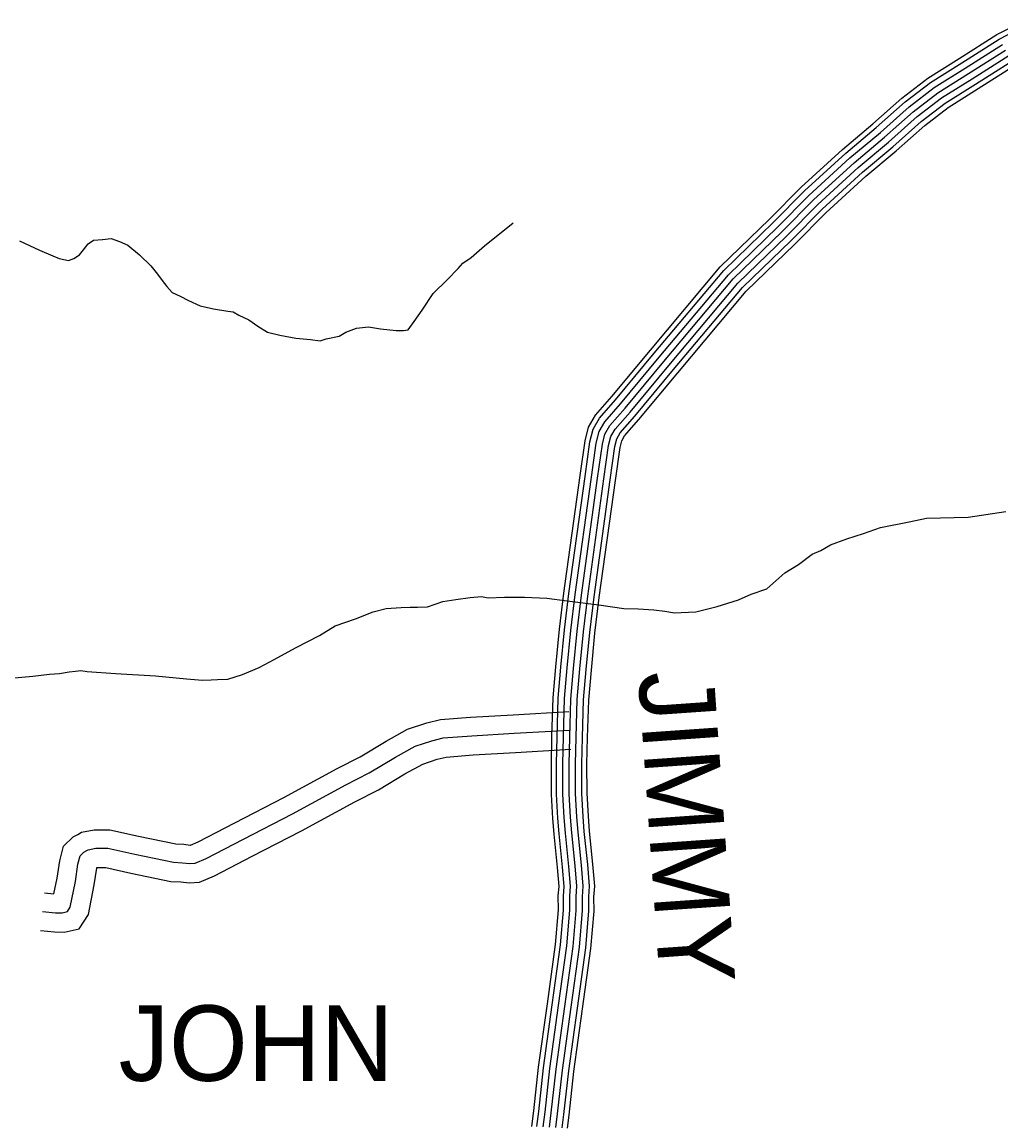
# Model space of a CAD drawing. Extents: x 1551132 to 1791609, y 378168 to 563823.
# Drawn here: x 1599525 to 1604322, y 487154 to 492546 of the extents above; entities that cross this region are included whole.
import ezdxf

# ---------------------------------------------------------------- set-up
doc = ezdxf.new("R2010")
doc.units = 0
for name, color, linetype in [('DESIGN - ROW - Right-of-Way and Easement Labels', 7, 'Continuous'), ('DESIGN - TRANSPORTATION - Text', 7, 'Continuous'), ('SURVEY - PROPERTY - Owners', 7, 'Continuous'), ('SURVEY - TRANSPORTATION - Roads', 7, 'Continuous')]:
    doc.layers.add(name, color=color, linetype=linetype)

msp = doc.modelspace()

# ---------------------------------------------------------------- linework, layer by layer
at = {"layer": 'DESIGN - TRANSPORTATION - Text'}
for points in [[(1599513.717, 491474.014), (1599611.198, 491428.705), (1599676.896, 491401.829), (1599706.729, 491387.429), (1599730.686, 491383.12), (1599752.636, 491378.837), (1599778.769, 491388.529), (1599806.993, 491406.213), (1599827.292, 491430.005), (1599849.659, 491459.781), (1599875.883, 491477.489), (1599919.94, 491480.948), (1599962.023, 491486.431), (1600003.863, 491471.873), (1600043.646, 491453.339), (1600101.094, 491406.529), (1600156.443, 491351.728), (1600189.959, 491311.227), (1600211.6, 491280.893), (1600235.241, 491250.542), (1600260.899, 491222.158), (1600300.69, 491203.624), (1600340.447, 491183.09), (1600398.146, 491156.315), (1600463.986, 491141.456), (1600533.876, 491130.564), (1600559.833, 491126.231), (1600587.641, 491109.847), (1600637.382, 491087.18), (1600681.022, 491056.571), (1600728.688, 491027.92), (1600788.528, 491013.145), (1600866.368, 490998.136), (1600938.308, 490991.227), (1600986.248, 490984.611), (1601016.373, 490994.253), (1601078.554, 491007.503), (1601112.812, 491027.112), (1601165.061, 491046.496), (1601193.118, 491050.154), (1601223.176, 491053.779), (1601281.066, 491043.037), (1601359.006, 491036.046), (1601395.014, 491035.596), (1601417.063, 491039.329), (1601447.562, 491079.022), (1601486.253, 491134.657), (1601539.269, 491216.15), (1601608.109, 491283.427), (1601662.808, 491338.854), (1601685.132, 491364.621), (1601725.481, 491392.172), (1601792.205, 491449.448), (1601931.626, 491561.935)], [(1599399.426, 489325.158), (1599577.705, 489342.967), (1599659.845, 489351.951), (1599709.902, 489355.334), (1599756.01, 489362.768), (1599788.059, 489366.376), (1599814.116, 489370.06), (1599844.074, 489365.676), (1599984.004, 489355.901), (1600179.916, 489343.426), (1600331.796, 489329.501), (1600409.744, 489322.509), (1600451.776, 489323.984), (1600483.801, 489325.592), (1600533.841, 489326.967), (1600606.148, 489350.11), (1600686.604, 489385.169), (1600761.103, 489424.32), (1600865.833, 489481.122), (1600982.614, 489541.782), (1601059.221, 489588.916), (1601159.677, 489623.726), (1601246.116, 489656.71), (1601310.348, 489673.944), (1601382.43, 489679.052), (1601426.462, 489680.502), (1601462.47, 489680.052), (1601512.51, 489681.427), (1601586.867, 489708.553), (1601650.998, 489717.762), (1601721.13, 489726.904), (1601777.221, 489732.212), (1601809.153, 489725.804), (1601889.218, 489728.804), (1601987.257, 489729.579), (1602097.23, 489724.195), (1602197.102, 489710.92), (1602350.915, 489690.953), (1602474.737, 489673.369), (1602544.752, 489672.494), (1602620.717, 489667.528), (1602674.658, 489660.844), (1602722.565, 489652.227), (1602754.597, 489653.827), (1602826.662, 489656.927), (1602931.027, 489683.678), (1603035.458, 489716.437), (1603097.814, 489743.713), (1603174.171, 489770.806), (1603263.144, 489847.849), (1603329.667, 489889.1), (1603396.324, 489940.368), (1603438.548, 489957.877), (1603486.897, 489985.328), (1603567.287, 490014.379), (1603647.643, 490041.421), (1603732.025, 490070.422), (1603872.421, 490098.723), (1603956.653, 490115.707), (1604160.79, 490121.165), (1604345.194, 490148.908)]]:
    msp.add_lwpolyline(points, dxfattribs=at)
at = {"layer": 'SURVEY - PROPERTY - Owners'}
for points in [[(1599635.078, 488280.165), (1599682.202, 488275.315), (1599697.552, 488352.333), (1599710.585, 488438.377), (1599728.226, 488509.779), (1599775.817, 488555.664), (1599798.891, 488567.206), (1599816.749, 488578.273), (1599879.181, 488590.148), (1599956.121, 488590.181), (1600096.943, 488558.922), (1600279.113, 488520.721), (1600319.096, 488518.546), (1600349.478, 488514.888), (1600351.32, 488515.013), (1600388.311, 488531.088), (1600568.323, 488624.224), (1600808.351, 488747.811), (1601069.303, 488889.64), (1601182.034, 488947.833), (1601309.506, 489024.135), (1601414.57, 489082.153), (1601508.301, 489113.296), (1601575.45, 489129.446), (1601723.155, 489140.797), (1601931.933, 489153.014), (1602204.593, 489168.648)], [(1599625.787, 488189.929), (1599689.66, 488183.354), (1599721.626, 488183.071), (1599747.651, 488188.846), (1599761.834, 488210.746), (1599786.916, 488336.675), (1599799.641, 488420.668), (1599810.008, 488462.628), (1599828.791, 488480.737), (1599843.165, 488487.929), (1599850.223, 488492.304), (1599887.748, 488499.437), (1599946.196, 488499.462), (1600077.81, 488470.253), (1600267.272, 488430.519), (1600311.204, 488428.127), (1600347.128, 488423.802), (1600373.119, 488425.577), (1600427.276, 488449.12), (1600609.922, 488543.614), (1600850.775, 488667.626), (1601111.769, 488809.479), (1601226.175, 488868.539), (1601354.73, 488945.491), (1601451.103, 488998.701), (1601533.259, 489026.002), (1601589.616, 489039.561), (1601729.28, 489050.286), (1601937.183, 489062.453), (1602209.785, 489078.087)], [(1599616.129, 488096.127), (1599684.402, 488089.101), (1599731.551, 488088.685), (1599805.791, 488105.16), (1599850.782, 488174.629), (1599879.814, 488320.391), (1599892.214, 488402.26), (1599892.747, 488404.401), (1599896.647, 488405.143), (1599935.88, 488405.16), (1600057.918, 488378.076), (1600254.964, 488336.758), (1600302.996, 488334.142), (1600344.687, 488329.125), (1600395.777, 488332.608), (1600467.775, 488363.909), (1600653.163, 488459.82), (1600894.874, 488584.273), (1601155.91, 488726.152), (1601272.057, 488786.112), (1601401.745, 488863.739), (1601489.077, 488911.957), (1601559.2, 488935.258), (1601604.349, 488946.117), (1601735.646, 488956.2), (1601942.633, 488968.317), (1602215.185, 488983.951)]]:
    msp.add_lwpolyline(points, dxfattribs=at)
at = {"layer": 'SURVEY - TRANSPORTATION - Roads'}
for points in [[(1602023.205, 487137.062), (1602032.505, 487212.655), (1602056.429, 487427.377), (1602099.253, 487736.494), (1602139.511, 488028.36), (1602154.452, 488197.623), (1602153.052, 488265.733), (1602157.211, 488312.709), (1602148.853, 488404.686), (1602132.203, 488567.932), (1602126.762, 488645.834), (1602119.604, 488762.845), (1602118.87, 488912.716), (1602122.07, 489046.369), (1602127.787, 489235.349), (1602141.345, 489388.262), (1602159.07, 489571.766), (1602180.811, 489749.529), (1602259.901, 490324.336), (1602283.992, 490494.924), (1602300.484, 490561.226), (1602335.225, 490620.944), (1602414.656, 490711.821), (1602603.952, 490939.777), (1602946.202, 491346.863), (1603188.538, 491581.469), (1603342.61, 491737.157), (1603544.997, 491922.337), (1603694.477, 492047.615), (1603836.765, 492173.693), (1603963.087, 492271.063), (1604117.159, 492367.965), (1604301.096, 492484.468), (1604420.993, 492546.37)], [(1602047.946, 487135.778), (1602057.046, 487209.78), (1602080.962, 487424.311), (1602123.736, 487733.11), (1602164.077, 488025.585), (1602179.185, 488196.781), (1602177.785, 488264.899), (1602182.027, 488312.742), (1602173.452, 488407.061), (1602156.828, 488570.049), (1602151.428, 488647.451), (1602144.311, 488763.654), (1602143.595, 488912.483), (1602146.778, 489045.694), (1602152.47, 489233.883), (1602165.961, 489385.978), (1602183.644, 489569.075), (1602205.327, 489746.346), (1602284.376, 490320.919), (1602308.283, 490490.199), (1602323.616, 490551.842), (1602355.391, 490606.46), (1602433.472, 490695.796), (1602622.918, 490923.935), (1602964.302, 491329.988), (1603205.921, 491563.894), (1603359.751, 491719.34), (1603561.28, 491903.736), (1603710.618, 492028.889), (1603852.523, 492154.626), (1603977.245, 492250.762), (1604130.35, 492347.065), (1604313.404, 492463.009), (1604431.735, 492524.094)], [(1602078.987, 487134.17), (1602087.837, 487206.172), (1602111.72, 487420.461), (1602154.444, 487728.86), (1602194.885, 488022.101), (1602210.218, 488195.739), (1602208.818, 488263.841), (1602213.151, 488312.776), (1602204.31, 488410.036), (1602187.718, 488572.707), (1602182.36, 488649.476), (1602175.311, 488764.679), (1602174.594, 488912.183), (1602177.761, 489044.861), (1602183.427, 489232.041), (1602196.827, 489383.12), (1602214.46, 489565.708), (1602236.068, 489742.346), (1602315.083, 490316.644), (1602338.749, 490484.274), (1602352.632, 490540.075), (1602380.69, 490588.293), (1602457.072, 490675.687), (1602646.701, 490904.051), (1602987.001, 491308.82), (1603227.721, 491541.852), (1603381.242, 491696.981), (1603581.713, 491880.41), (1603730.851, 492005.397), (1603872.289, 492130.725), (1603994.995, 492225.311), (1604146.9, 492320.847), (1604328.837, 492436.084)], [(1602110.019, 487132.562), (1602118.628, 487202.563), (1602142.485, 487416.619), (1602185.151, 487724.619), (1602225.701, 488018.618), (1602241.242, 488194.689), (1602239.842, 488262.791), (1602244.275, 488312.809), (1602235.167, 488413.011), (1602218.609, 488575.357), (1602213.293, 488651.501), (1602206.301, 488765.704), (1602205.593, 488911.891), (1602208.752, 489044.019), (1602214.385, 489230.199), (1602227.693, 489380.262), (1602245.276, 489562.333), (1602266.809, 489738.354), (1602345.782, 490312.361), (1602369.224, 490478.348), (1602381.648, 490528.3), (1602405.99, 490570.134), (1602480.671, 490655.578), (1602670.492, 490884.176), (1603009.709, 491287.653), (1603249.52, 491519.809), (1603402.733, 491674.63), (1603602.137, 491857.085), (1603751.092, 491981.913), (1603892.056, 492106.817), (1604012.753, 492199.852), (1604163.441, 492294.63), (1604344.27, 492409.166)], [(1602110.019, 487132.562), (1602118.628, 487202.563), (1602142.485, 487416.619), (1602185.151, 487724.619), (1602225.701, 488018.618), (1602241.242, 488194.689), (1602239.842, 488262.791), (1602244.275, 488312.809), (1602235.167, 488413.011), (1602218.609, 488575.357), (1602213.293, 488651.501), (1602206.301, 488765.704), (1602205.593, 488911.891), (1602208.752, 489044.019), (1602214.385, 489230.199), (1602227.693, 489380.262), (1602245.276, 489562.333), (1602266.809, 489738.354), (1602345.782, 490312.361), (1602369.224, 490478.348), (1602381.648, 490528.3), (1602405.99, 490570.134), (1602480.671, 490655.578), (1602670.492, 490884.176), (1603009.709, 491287.653), (1603249.52, 491519.809), (1603402.733, 491674.63), (1603602.137, 491857.085), (1603751.092, 491981.913), (1603892.056, 492106.817), (1604012.753, 492199.852), (1604163.441, 492294.63), (1604344.27, 492409.166)], [(1602141.052, 487130.953), (1602149.419, 487198.955), (1602173.251, 487412.777), (1602215.859, 487720.377), (1602256.516, 488015.135), (1602272.266, 488193.639), (1602270.866, 488261.741), (1602275.4, 488312.842), (1602266.025, 488415.987), (1602249.5, 488578.007), (1602244.226, 488653.526), (1602237.292, 488766.729), (1602236.593, 488911.599), (1602239.743, 489043.178), (1602245.343, 489228.358), (1602258.559, 489377.403), (1602276.092, 489558.958), (1602297.55, 489734.362), (1602376.482, 490308.077), (1602399.698, 490472.423), (1602410.664, 490516.524), (1602431.289, 490551.975), (1602504.271, 490635.469), (1602694.283, 490864.3), (1603032.417, 491266.486), (1603271.32, 491497.767), (1603424.225, 491652.279), (1603622.562, 491833.759), (1603771.333, 491958.429), (1603911.822, 492082.908), (1604030.511, 492174.393), (1604179.982, 492268.413), (1604359.703, 492382.249)], [(1602172.093, 487129.345), (1602180.209, 487195.347), (1602204.009, 487408.927), (1602246.567, 487716.127), (1602287.324, 488011.651), (1602303.299, 488192.597), (1602301.899, 488260.683), (1602306.524, 488312.876), (1602296.882, 488418.962), (1602280.391, 488580.666), (1602275.158, 488655.551), (1602268.292, 488767.754), (1602267.592, 488911.299), (1602270.725, 489042.344), (1602276.3, 489226.516), (1602289.425, 489374.545), (1602306.908, 489555.591), (1602328.291, 489730.362), (1602407.189, 490303.802), (1602430.164, 490466.498), (1602439.68, 490504.757), (1602456.588, 490533.808), (1602527.87, 490615.36), (1602718.066, 490844.416), (1603055.116, 491245.319), (1603293.119, 491475.725), (1603445.716, 491629.921), (1603642.995, 491810.434), (1603791.566, 491934.937), (1603931.588, 492059.007), (1604048.26, 492148.943), (1604196.532, 492242.195), (1604375.136, 492355.323)], [(1602197.834, 487128.011), (1602205.751, 487192.355), (1602229.533, 487405.744), (1602272.041, 487712.61), (1602312.89, 488008.759), (1602329.04, 488191.722), (1602327.64, 488259.808), (1602332.34, 488312.909), (1602322.482, 488421.437), (1602306.016, 488582.866), (1602300.824, 488657.235), (1602293.999, 488768.596), (1602293.316, 488911.058), (1602296.433, 489041.644), (1602301.983, 489224.991), (1602315.033, 489372.17), (1602332.474, 489552.791), (1602353.799, 489727.046), (1602432.655, 490300.252), (1602455.438, 490461.581), (1602463.755, 490494.991), (1602477.571, 490518.741), (1602547.445, 490598.685), (1602737.799, 490827.933), (1603073.949, 491227.76), (1603311.202, 491457.441), (1603463.549, 491611.378), (1603659.936, 491791.075), (1603808.357, 491915.453), (1603947.979, 492039.173), (1604062.993, 492127.826), (1604210.256, 492220.453), (1604387.936, 492332.989)]]:
    msp.add_lwpolyline(points, dxfattribs=at)

# ---------------------------------------------------------------- texts
at = {"layer": 'DESIGN - ROW - Right-of-Way and Easement Labels'}
for s, height, rotation, p in [('JIMMY', 370.0095, 273.997467, (1602543.894, 489357.203)), ('JOHN', 369.9913, 0.000036, (1599998.928, 487359.824))]:
    msp.add_text(s, height=height, rotation=rotation, dxfattribs=at).set_placement(p)

doc.saveas('drawing.dxf')
